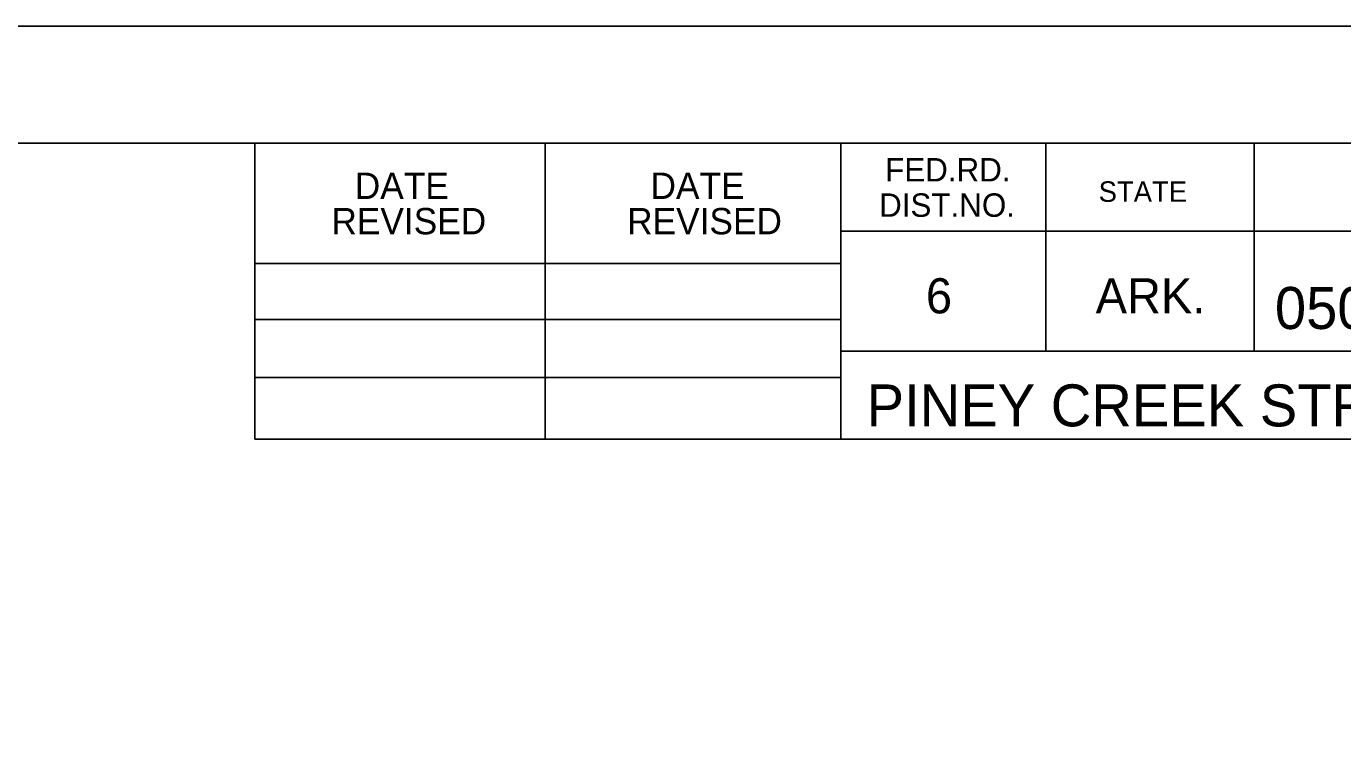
# Model space of a CAD drawing. Extents: x 1377389 to 1380723, y 1168351 to 1170484.
# Drawn here: x 1379972.7 to 1380411.6, y 1170246.5 to 1170484.1 of the extents above; entities that cross this region are included whole.
import ezdxf

# ---------------------------------------------------------------- set-up
doc = ezdxf.new("R2010")
doc.units = 0
doc.layers.add('B_Text', color=7, linetype='Continuous')
doc.layers.add('B_Wing_Wall', color=7, linetype='Continuous')

msp = doc.modelspace()

# ---------------------------------------------------------------- linework, layer by layer
for p, q in [((1377513.42, 1170445.16), (1380675.22, 1170445.16)), ((1380048.82, 1170346.36), (1380048.82, 1170445.16)), ((1380145.62, 1170346.36), (1380145.62, 1170445.16)), ((1380244.22, 1170445.16), (1380244.22, 1170346.36)), ((1380312.62, 1170445.16), (1380312.62, 1170375.76)), ((1380382.02, 1170445.16), (1380382.02, 1170375.76)), ((1380675.22, 1170415.76), (1380244.22, 1170415.76)), ((1380048.82, 1170404.96), (1380244.22, 1170404.96)), ((1380048.82, 1170386.36), (1380244.22, 1170386.36)), ((1380675.22, 1170375.76), (1380244.22, 1170375.76)), ((1380273.82, 1170375.76), (1380675.22, 1170375.76)), ((1380048.82, 1170366.96), (1380244.22, 1170366.96)), ((1380675.22, 1170346.36), (1380048.82, 1170346.36))]:
    msp.add_line(p, q)
at = {"layer": 'B_Text'}
msp.add_line((1377389.41, 1170484.1), (1380722.75, 1170484.1), dxfattribs=at)
msp.add_lwpolyline([(1377389.35, 1170484.1), (1380722.75, 1170484.1), (1380722.75, 1168350.73), (1377389.35, 1168350.73)], close=True, dxfattribs=at)

# ---------------------------------------------------------------- texts
for s, height, p in [('FED.RD.', 7.819, (1380259.02, 1170432.36)), ('DATE', 8.792, (1380082.2, 1170426.52)), ('DATE', 8.792, (1380180.8, 1170426.52)), ('STATE', 6.84, (1380330.22, 1170425.56)), ('DIST.NO.', 7.819, (1380257.02, 1170420.56)), ('REVISED', 8.792, (1380074.4, 1170414.72)), ('REVISED', 8.792, (1380173, 1170414.72)), ('6', 11.72, (1380272.62, 1170388.36)), ('ARK.', 11.723, (1380329.22, 1170388.36)), ('050423', 14, (1380388.98, 1170383.15)), ('PINEY CREEK STR. & APPRS.  (S)', 14, (1380252.86, 1170350.66))]:
    msp.add_text(s, height=height).set_placement(p)
at = {"layer": 'B_Wing_Wall'}
msp.add_text('DWB', height=0.1, dxfattribs=at).set_placement((1380282.2, 1170289.48))

doc.saveas('drawing.dxf')
